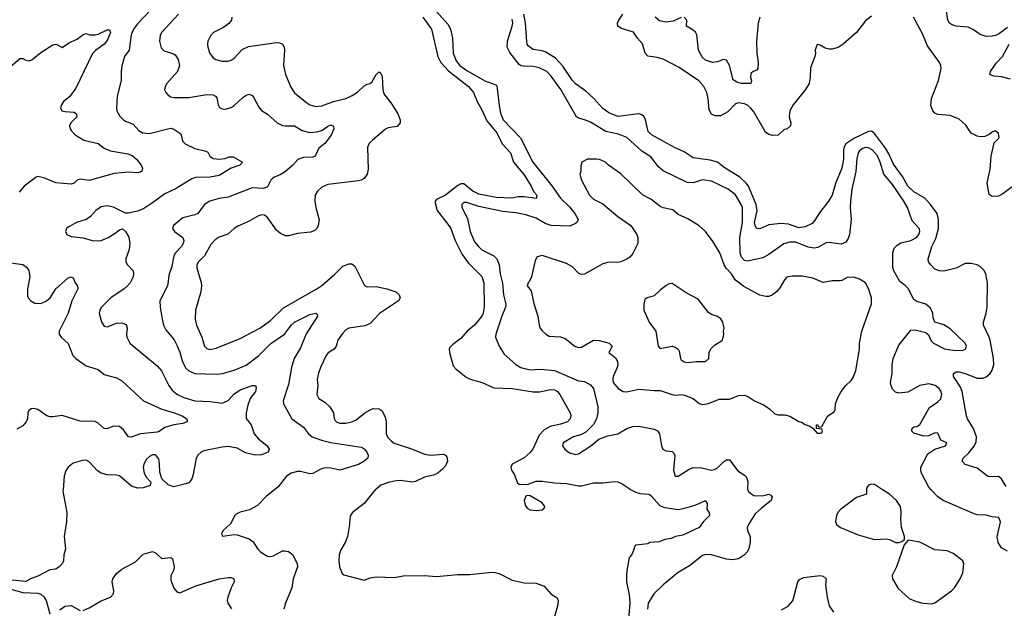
# Model space of a CAD drawing. Header units: inches. Extents: x 1771504 to 1971212, y 471788 to 643615.
# Tile 372 of 587: x 1871170 to 1877689, y 579215 to 583113. Entities that reach past the tile are written whole.
import ezdxf

# ---------------------------------------------------------------- set-up
doc = ezdxf.new("R2010")
doc.units = ezdxf.units.IN
doc.header["$MEASUREMENT"] = 0
doc.layers.add('B8577', color=7, linetype='Continuous')
doc.layers.add('B8578', color=7, linetype='Continuous')

msp = doc.modelspace()

# ---------------------------------------------------------------- linework, layer by layer
at = {"layer": 'B8577', "color": 5}
for points, elevation in [([(1871457.2, 580000), (1871456.4, 579990), (1871481.3, 579850), (1871479.5, 579790), (1871464, 579690), (1871473.8, 579610), (1871461.5, 579570), (1871459, 579530), (1871452, 579510), (1871431.3, 579488.7), (1871410, 579475.4), (1871370, 579469.7), (1871290, 579427.3), (1871246.7, 579413.3), (1871210, 579393.2), (1871095.3, 579404.7)], 440), ([(1872856.6, 580000), (1872803, 579957), (1872745.2, 579894.8), (1872692.3, 579867.7), (1872628.6, 579851.4), (1872602.3, 579837.7), (1872594, 579830), (1872565.2, 579774.8), (1872516, 579730), (1872506.8, 579710), (1872512.7, 579692.7), (1872590, 579703.8), (1872610, 579701.6), (1872690, 579675.8), (1872715.3, 579655.2), (1872747.1, 579607.1), (1872766.7, 579586.7), (1872810, 579561.3), (1872830, 579558), (1872850, 579561.7), (1872910, 579595.8), (1872923.3, 579596.7), (1872950, 579591.7), (1872978.9, 579570), (1873006.7, 579510), (1873008.7, 579490), (1872979.6, 579410), (1872972.2, 579350), (1872930, 579249), (1872918.4, 579210)], 460), ([(1873524.8, 580000), (1873522.2, 579997.8), (1873450, 579909.6), (1873373, 579850), (1873360.5, 579830), (1873356.3, 579810), (1873354, 579770), (1873339.3, 579690), (1873324.4, 579650), (1873296.9, 579603.1), (1873285.7, 579570), (1873282.6, 579530), (1873286.7, 579490), (1873305.1, 579445.1), (1873316.4, 579436.4), (1873450, 579401.6), (1873490, 579417.6), (1873530, 579423.7), (1873650, 579419.1), (1873710, 579429.1), (1873850, 579433), (1873930, 579425.6), (1874070, 579438.2), (1874150, 579438.3), (1874273.3, 579453.3), (1874310, 579453.7), (1874344.7, 579444.7), (1874430, 579401.1), (1874510, 579384.6), (1874590, 579381.3), (1874642.8, 579362.8), (1874688.9, 579308.9), (1874725.8, 579285.8), (1874734.8, 579270), (1874730.4, 579230), (1874666.7, 579010)], 480), ([(1875218, 580000), (1875219.2, 579999.2), (1875250, 579984.4), (1875276.2, 579976.2), (1875338, 579970), (1875350, 579962.6), (1875410, 579893.4), (1875442.3, 579882.3), (1875530, 579870.2), (1875580.4, 579879.6), (1875642, 579898), (1875706, 579926), (1875710, 579926.8), (1875722, 579910), (1875720.5, 579870), (1875734.9, 579850), (1875737.6, 579830), (1875698.4, 579790), (1875670, 579749.8), (1875559.7, 579700.3), (1875511.3, 579690), (1875482.8, 579677.2), (1875442, 579670), (1875403.8, 579656.2), (1875342, 579650), (1875330, 579642), (1875250, 579634), (1875244.7, 579630), (1875224.9, 579575.1), (1875206, 579550), (1875190, 579466), (1875187.2, 579427.2), (1875187.3, 579387.3), (1875206, 579306), (1875210.8, 579250.8), (1875196.9, 579090)], 520), ([(1875991.4, 580000), (1875994.4, 579990), (1876010, 579974.4), (1876030, 579962.6), (1876050, 579959.5), (1876097.2, 579962.8), (1876130, 579970.8), (1876144, 579964), (1876152.7, 579950), (1876146.8, 579930), (1876080.8, 579879.2), (1876040.1, 579839.9), (1875996.1, 579770), (1875987.6, 579750), (1875988.9, 579731.1), (1876005.6, 579690), (1876006.3, 579653.7), (1875996.9, 579610), (1875987.6, 579590), (1875970, 579569.8), (1875930, 579542.9), (1875890, 579536.3), (1875850, 579540.7), (1875750, 579568.9), (1875710, 579570.5), (1875690, 579564.2), (1875604, 579496), (1875530, 579452.3), (1875430, 579370.3), (1875368.9, 579310), (1875331.1, 579250), (1875326.5, 579210)], 540), ([(1876776.5, 580000), (1876778, 579970), (1876710, 579949.4), (1876604.9, 579870), (1876588, 579850), (1876579.1, 579830), (1876570.8, 579790), (1876578, 579770), (1876604.7, 579750), (1876721.4, 579701.4), (1876830, 579670.4), (1876910, 579675.5), (1876930, 579670.6), (1876970, 579650.7), (1876990, 579650.8), (1877010, 579658), (1877028, 579670), (1877029, 579690), (1877009.4, 579750.6), (1877003.7, 579803.7), (1877007.6, 579852.4), (1877003, 579890), (1876975.8, 579930), (1876930, 579971), (1876884, 580000)], 560), ([(1877710, 579593.8), (1877670, 579616.1), (1877647.8, 579650), (1877643.2, 579690), (1877664.6, 579784.6), (1877660.9, 579800.9), (1877650, 579817.4), (1877610, 579820.5), (1877570, 579831.6), (1877510, 579834.3), (1877490, 579840.5), (1877285.1, 579930), (1877250, 579953.3), (1877205.6, 580000)], 540), ([(1871590, 579201.5), (1871630, 579218), (1871710, 579263.9), (1871772, 579290), (1871791.6, 579310), (1871794, 579330), (1871781, 579390), (1871786.2, 579410), (1871810, 579446), (1871845, 579475.1), (1871937.1, 579522.9), (1871986.9, 579573.1), (1872050, 579592.3), (1872070, 579582.7), (1872110, 579544.4), (1872170, 579550.8), (1872182.5, 579542.5), (1872193.4, 579490), (1872190.3, 579470), (1872170.3, 579430), (1872170, 579402), (1872190, 579348), (1872210, 579324.4), (1872230, 579318.7), (1872336.2, 579363.8), (1872490.2, 579410.2), (1872550, 579419.2), (1872570, 579418.5), (1872588, 579410), (1872590.3, 579390), (1872569.4, 579350.6), (1872547.1, 579290), (1872543.9, 579270), (1872547.1, 579250), (1872571.5, 579211.5)], 440), ([(1876214.1, 579205.9), (1876258, 579230), (1876290, 579264.9), (1876322.7, 579390), (1876333.2, 579406.8), (1876360.6, 579419.4), (1876470, 579432.7), (1876490, 579428.2), (1876510.6, 579410), (1876506.5, 579370), (1876515.5, 579290), (1876530, 579230.8), (1876559.3, 579190)], 540), ([(1871110, 579342.8), (1871190, 579320.7), (1871290, 579315.5), (1871310, 579308), (1871330, 579290.7), (1871345.8, 579265.8), (1871370, 579178)], 440), ([(1871434.1, 579205.9), (1871470, 579228.3), (1871510, 579234.7), (1871570, 579201.7)], 440)]:
    msp.add_lwpolyline(points, dxfattribs=dict(at, elevation=elevation))
for points, elevation in [([(1874530, 579962), (1874522, 579958), (1874510.7, 579929.3), (1874517.3, 579897.3), (1874530, 579879.1), (1874550, 579866.4), (1874590, 579863.1), (1874630, 579868.2), (1874642, 579878), (1874646, 579890), (1874630, 579914), (1874550, 579959)], 520), ([(1877052.7, 579667.3), (1877025.4, 579634.6), (1876976.1, 579490), (1876947.7, 579432.3), (1876949.2, 579410), (1876987.3, 579347.3), (1877060.2, 579280.2), (1877101.9, 579261.9), (1877150, 579249.3), (1877210, 579244.9), (1877230, 579250.4), (1877340.7, 579330), (1877359.7, 579350), (1877398, 579410), (1877414.3, 579450), (1877420.4, 579510), (1877414, 579530), (1877350, 579578), (1877310, 579596.2), (1877230, 579603), (1877130, 579652)], 560)]:
    msp.add_lwpolyline(points, close=True, dxfattribs=dict(at, elevation=elevation))
at = {"layer": 'B8578', "color": 5}
for points, elevation in [([(1872039.3, 583180.7), (1871950, 583085.2), (1871923.9, 583050), (1871907.4, 583012.6), (1871895.6, 582910), (1871864.6, 582870), (1871846.6, 582806.6), (1871842, 582770), (1871842.6, 582710), (1871814.7, 582605.3), (1871810.3, 582530), (1871813.4, 582510), (1871833.9, 582473.9), (1871857.6, 582450), (1871870, 582440.9), (1871921, 582421), (1871959.4, 582379.4), (1871984.3, 582364.3), (1872030, 582360.2), (1872150, 582390.2), (1872170, 582393.6), (1872190, 582388.9), (1872236, 582356), (1872248, 582310), (1872265.7, 582290), (1872330, 582259.1), (1872403.2, 582243.2), (1872415.1, 582235.1), (1872429.1, 582210), (1872450, 582194), (1872490, 582188.3), (1872530, 582194.3), (1872556.3, 582203.7), (1872584.3, 582204.3), (1872644, 582170), (1872627.3, 582150), (1872570.9, 582129.1), (1872490, 582080.6), (1872430.6, 582069.4), (1872332.9, 582067.1), (1872310, 582058.8), (1872204.8, 581995.2), (1872130, 581960.7), (1872050, 581899.8), (1871990, 581861.1), (1871950, 581844.7), (1871890, 581832), (1871870, 581832.3), (1871790, 581872.3), (1871750, 581879.8), (1871710, 581873.7), (1871673, 581850), (1871638, 581810), (1871610.7, 581790), (1871546, 581770), (1871490, 581739.3), (1871478.8, 581730), (1871474, 581710), (1871482.8, 581690), (1871510, 581678), (1871590, 581667.4), (1871650, 581650.3), (1871690, 581647.7), (1871710, 581650.3), (1871755.1, 581670), (1871801.8, 581698.2), (1871830, 581722), (1871850, 581727.3), (1871870, 581710.8), (1871892.4, 581672.4), (1871899.6, 581630), (1871894.7, 581590), (1871873.4, 581530), (1871872.2, 581510), (1871883, 581490), (1871921.3, 581450), (1871924.2, 581430), (1871920.3, 581410), (1871900.9, 581370), (1871884, 581350), (1871862.3, 581330), (1871772.3, 581270), (1871711.5, 581210), (1871700.9, 581190), (1871697, 581170), (1871712.5, 581112.5), (1871724, 581090), (1871730, 581082.8), (1871750, 581079.1), (1871810, 581103.7), (1871846.4, 581106.4), (1871875.1, 581095.1), (1871881.1, 581070), (1871876.2, 581030), (1871878.8, 581010), (1871899.6, 580970), (1872080.3, 580820.3), (1872108.5, 580788.5), (1872157.8, 580690), (1872179.7, 580659.7), (1872210, 580633), (1872257.1, 580610), (1872330, 580588.6), (1872430, 580583.7), (1872510, 580574.2), (1872550, 580590.2), (1872588, 580632), (1872630, 580661.7), (1872710, 580690.3), (1872730.4, 580690.4), (1872734.6, 580674.6), (1872730.3, 580650), (1872696.2, 580603.8), (1872680.7, 580559.3), (1872669.1, 580510), (1872670, 580471.3), (1872702, 580430), (1872721.8, 580370), (1872750, 580337.6), (1872807.4, 580290), (1872822, 580270), (1872814.9, 580250), (1872770, 580231.9), (1872730, 580229.7), (1872665, 580245), (1872610, 580275.5), (1872550, 580285.5), (1872510, 580283.1), (1872390, 580256.8), (1872371.1, 580248.9), (1872350.4, 580230), (1872339, 580210), (1872318.4, 580101.6), (1872310, 580073.2), (1872300.9, 580059.1), (1872290, 580047), (1872270, 580038.4), (1872190, 580019.6), (1872152.8, 580032.8), (1872111.7, 580071.7), (1872097.2, 580117.2), (1872096.4, 580170), (1872090, 580205.2), (1872070, 580231), (1872050, 580230.9), (1872030, 580220.4), (1872010, 580202.4), (1871991.4, 580170), (1871986.6, 580146.6), (1871993.4, 580110), (1872010, 580080.5), (1872038.8, 580050), (1872032.7, 580027.3), (1871987.3, 580012.7), (1871950, 580009.7), (1871910, 580024.2), (1871830, 580092.1), (1871810, 580097.3), (1871750, 580098), (1871709.8, 580109.8), (1871685.6, 580125.6), (1871630, 580184.7), (1871610, 580195.4), (1871585.1, 580194.9), (1871523.9, 580176.1), (1871490.2, 580149.8), (1871475.3, 580124.8), (1871464.6, 580090), (1871457.2, 580000)], 440), ([(1872221.3, 583150), (1872110.3, 583030), (1872100.3, 583010), (1872094.6, 582970), (1872107.3, 582927.3), (1872126.6, 582906.6), (1872187.5, 582887.5), (1872199.1, 582879.1), (1872218.5, 582850), (1872228.2, 582810), (1872215.3, 582770), (1872144.9, 582690), (1872132.2, 582670), (1872128.7, 582648.7), (1872137.1, 582630), (1872152.8, 582612.8), (1872170, 582602), (1872190, 582596.9), (1872290, 582597.8), (1872410, 582617.8), (1872450, 582616), (1872466.4, 582606.4), (1872474.8, 582594.8), (1872483.7, 582550), (1872491.9, 582531.9), (1872510, 582522), (1872530, 582520.3), (1872570, 582531.4), (1872590, 582543.6), (1872650, 582598.7), (1872670, 582612.4), (1872690, 582619.1), (1872710, 582610.8), (1872718.9, 582598.9), (1872753.2, 582533.2), (1872770, 582510.4), (1872810, 582486.4), (1872875.5, 582430), (1872910, 582413.1), (1872930, 582409), (1872988.9, 582408.9), (1873039.9, 582379.9), (1873090, 582365.5), (1873137.2, 582370), (1873170, 582379), (1873210, 582407.4), (1873230, 582415.8), (1873248, 582408), (1873250.1, 582390), (1873231.9, 582348.1), (1873190, 582293), (1873150, 582262.6), (1873127.2, 582210), (1873110, 582201.4), (1873050, 582199.8), (1873012.3, 582187.7), (1872978.7, 582150), (1872930, 582107), (1872894.6, 582085.4), (1872855.8, 582070), (1872841.4, 582058.6), (1872832.8, 582050), (1872810, 582005.1), (1872784.1, 581995.9), (1872710, 581999.8), (1872550, 581937.1), (1872490, 581928.7), (1872428.5, 581911.5), (1872392.4, 581890), (1872350, 581829.7), (1872330, 581819.7), (1872250, 581801), (1872189.3, 581750.7), (1872182.4, 581730), (1872194.4, 581710), (1872250, 581670.4), (1872255.8, 581650), (1872252.1, 581630), (1872240.2, 581610), (1872201.6, 581570), (1872191, 581550), (1872175, 581470), (1872159.7, 581430), (1872149.1, 581350), (1872098.7, 581250), (1872099, 581210), (1872112.6, 581130), (1872122.3, 581090), (1872138, 581058), (1872192, 580992), (1872213.5, 580953.5), (1872230.7, 580910.7), (1872246.8, 580846.8), (1872270, 580805.8), (1872290, 580787.3), (1872330, 580770.9), (1872470, 580765), (1872513.2, 580770), (1872590, 580791), (1872670, 580826), (1872750, 580886.3), (1872832.4, 580967.6), (1872923, 581030), (1872968.7, 581091.3), (1872990, 581109.3), (1873090, 581159.6), (1873130.3, 581170.3), (1873139.8, 581159.8), (1873142.8, 581150), (1873066.7, 581033.3), (1873030, 580939.7), (1872987.5, 580870), (1872969.3, 580810), (1872950, 580696), (1872914.9, 580590), (1872916.1, 580570), (1872972.2, 580470), (1873050, 580414.3), (1873083.1, 580370), (1873105.3, 580350), (1873167.5, 580327.5), (1873230, 580312), (1873430, 580281.5), (1873450, 580270.3), (1873468.4, 580250), (1873477.1, 580230), (1873474, 580210), (1873450.6, 580190), (1873412.4, 580167.6), (1873290, 580130.7), (1873230, 580143.4), (1873190, 580144.2), (1873163.5, 580136.5), (1873110, 580108.2), (1873090, 580106.6), (1873030, 580120.3), (1873010, 580120.7), (1872966.4, 580110), (1872936.5, 580090), (1872880.7, 580019.3), (1872856.6, 580000)], 460), ([(1872575.3, 583130), (1872572, 583110), (1872553.5, 583086.5), (1872518.9, 583061.1), (1872452.5, 583027.5), (1872433.4, 583006.6), (1872415.6, 582970), (1872412.6, 582950), (1872414.9, 582930), (1872429.3, 582889.3), (1872450, 582859.3), (1872469, 582849), (1872510, 582839.1), (1872550, 582839.1), (1872570, 582844.7), (1872590, 582857.4), (1872643.8, 582916.2), (1872685.1, 582934.9), (1872870, 582961.3), (1872890, 582959), (1872910, 582950.3), (1872921.1, 582930), (1872923.1, 582910), (1872916.1, 582810), (1872930.3, 582750), (1872965.1, 582665.1), (1872990, 582629), (1873070, 582561.5), (1873090, 582548), (1873130, 582537.2), (1873170, 582542.7), (1873248, 582572), (1873330, 582591.3), (1873372, 582610), (1873407.4, 582632.6), (1873450, 582673.8), (1873470, 582685.5), (1873489.8, 582690.2), (1873500.7, 582699.3), (1873530, 582750.4), (1873550, 582767.7), (1873559.9, 582759.9), (1873570, 582738), (1873574.4, 582650), (1873580.8, 582620.8), (1873633.3, 582553.3), (1873672.8, 582490), (1873688.8, 582450), (1873688.4, 582430), (1873670, 582405.6), (1873610, 582397), (1873592.2, 582387.8), (1873504.8, 582315.2), (1873482.4, 582290), (1873473.7, 582266.3), (1873476.1, 582123.9), (1873470, 582089.2), (1873450, 582061.6), (1873430.7, 582050), (1873413.3, 582046.7), (1873210, 582020.5), (1873170, 582004.2), (1873142, 581978), (1873126.7, 581950), (1873124.9, 581910), (1873130.3, 581870), (1873151.8, 581788.2), (1873146.4, 581750), (1873137.1, 581730), (1873123.1, 581716.9), (1873095.1, 581704.9), (1873010, 581697.2), (1872950, 581680.7), (1872930, 581681.8), (1872896.9, 581696.9), (1872870, 581719.8), (1872810, 581802.6), (1872790, 581818.3), (1872770, 581819.7), (1872750, 581814), (1872690, 581778.5), (1872614.2, 581745.8), (1872589.4, 581730.6), (1872547.2, 581692.8), (1872490, 581672), (1872464.8, 581655.2), (1872436.1, 581623.9), (1872393.6, 581550), (1872353.1, 581510), (1872343.2, 581490), (1872342.8, 581470), (1872371.9, 581371.9), (1872374.4, 581350), (1872369.2, 581310), (1872333.8, 581190), (1872332.6, 581130), (1872340.8, 581090), (1872374.9, 581010), (1872394.4, 580950), (1872410, 580934.4), (1872429.1, 580929.1), (1872470, 580938.5), (1872630, 581002.4), (1872759.7, 581070), (1872830, 581120.2), (1872916.1, 581203.9), (1873136.8, 581330), (1873170, 581352.9), (1873254.6, 581425.4), (1873310, 581481.1), (1873350, 581496.1), (1873370, 581495.2), (1873390, 581480.4), (1873453.3, 581353.3), (1873470, 581344.9), (1873530, 581346.4), (1873600.7, 581330), (1873660.5, 581310), (1873681.6, 581290), (1873688, 581270), (1873678, 581250), (1873553.2, 581166.9), (1873490, 581100.8), (1873454.5, 581085.5), (1873350, 581070.9), (1873330, 581059.7), (1873310, 581038), (1873277.3, 580990), (1873264.9, 580950), (1873251.8, 580930), (1873212.3, 580907.7), (1873198, 580890), (1873161.8, 580810), (1873147.8, 580772.2), (1873139.7, 580730), (1873142.9, 580690), (1873137.8, 580630), (1873150, 580604.9), (1873190, 580579.6), (1873223.2, 580550), (1873246.7, 580510), (1873252.5, 580472.5), (1873259.4, 580459.4), (1873268.7, 580448.7), (1873290, 580442), (1873330, 580441.4), (1873370, 580450.2), (1873396.9, 580463.1), (1873456, 580510), (1873490, 580530.2), (1873510, 580537.5), (1873550, 580536.5), (1873570, 580522), (1873590, 580480.5), (1873596.6, 580450), (1873597.3, 580370), (1873607.2, 580347.2), (1873630, 580323.1), (1873650, 580309.1), (1873770, 580269.3), (1873850, 580236.3), (1873890, 580230.1), (1873975, 580235), (1873989.2, 580229.2), (1873997.6, 580217.6), (1874002, 580190), (1873990, 580158.7), (1873970, 580135.4), (1873938, 580110), (1873910, 580097.3), (1873850, 580083.4), (1873790, 580055.7), (1873770, 580051.1), (1873690, 580060.5), (1873650, 580058), (1873610.9, 580049.1), (1873561.6, 580030), (1873524.8, 580000)], 480), ([(1873840.1, 583130), (1873895.8, 583050), (1873938.7, 582870), (1873959.1, 582830), (1874010, 582773.8), (1874141.5, 582670), (1874175.6, 582630), (1874198.6, 582570), (1874230, 582516.5), (1874263.6, 582443.6), (1874330, 582362.8), (1874364.6, 582290), (1874420.2, 582230), (1874440.2, 582170), (1874510, 582086.5), (1874556.8, 582010), (1874573.6, 581973.6), (1874593.1, 581950), (1874590, 581929.8), (1874510, 581939.9), (1874470, 581939.3), (1874429.5, 581930.5), (1874324.6, 581935.4), (1874210, 581956.4), (1874170, 581976.9), (1874110, 582025), (1874090, 582025), (1874070, 582014.6), (1873990, 581949.8), (1873930, 581922), (1873921.3, 581910), (1873920.5, 581899.5), (1873933.4, 581850), (1874012.4, 581750), (1874023.6, 581730), (1874052.3, 581650), (1874098.9, 581558.9), (1874140.5, 581500.5), (1874230, 581412.9), (1874243.9, 581370), (1874246.3, 581210), (1874238.7, 581170), (1874230, 581149.8), (1874181.2, 581090), (1874133.4, 581050), (1874090, 581002), (1874037.7, 580962.3), (1874019, 580941), (1874013, 580930), (1874014.9, 580910), (1874040.7, 580820.7), (1874059, 580799), (1874125.4, 580745.4), (1874152.9, 580732.9), (1874231.1, 580711.1), (1874310, 580674.7), (1874430, 580670.9), (1874570, 580647.5), (1874611.6, 580648.4), (1874684.6, 580664.6), (1874710, 580662.6), (1874730, 580651.3), (1874746.5, 580630), (1874814.6, 580510), (1874818.3, 580490), (1874815.6, 580470), (1874797.4, 580450), (1874750, 580434), (1874681.3, 580418.7), (1874642.3, 580397.7), (1874610, 580361.4), (1874570, 580272.4), (1874550, 580246.4), (1874510, 580212.1), (1874430.7, 580170), (1874422.4, 580150), (1874425.5, 580130), (1874444.1, 580104.1), (1874466.8, 580046.8), (1874478, 580038), (1874530, 580036), (1874590, 580057.3), (1874630, 580058), (1874710, 580045.5), (1874790, 580041.6), (1874870, 580025.5), (1874890, 580026), (1874970, 580044.9), (1875030, 580044.9), (1875110, 580054.9), (1875130, 580053), (1875159.9, 580039.9), (1875218, 580000)], 520), ([(1873928.4, 583170), (1874003.8, 583083.8), (1874021.9, 583050), (1874034.7, 582990), (1874040.3, 582890), (1874059.2, 582839.2), (1874084.8, 582810), (1874130, 582775.2), (1874250, 582707.9), (1874322, 582682), (1874330, 582674.9), (1874344.1, 582544.1), (1874354.1, 582494.1), (1874372, 582450), (1874486.7, 582330), (1874567.3, 582170), (1874693.4, 582013.4), (1874750.1, 581930.1), (1874810, 581872.7), (1874844.8, 581830), (1874867.4, 581790), (1874858.4, 581770), (1874850, 581762.4), (1874813.4, 581746.6), (1874690, 581749.8), (1874650, 581762.9), (1874590, 581798.5), (1874521.1, 581821.1), (1874454.5, 581834.5), (1874370, 581843.4), (1874210, 581875.4), (1874130, 581903.2), (1874110, 581901.4), (1874098, 581890), (1874096.5, 581870), (1874135.2, 581795.2), (1874153.4, 581710), (1874182.2, 581642.2), (1874207.2, 581610), (1874230, 581589.4), (1874310.2, 581550), (1874328.4, 581530), (1874343.8, 581490), (1874351.2, 581430), (1874367.2, 581367.2), (1874373.5, 581290), (1874388.9, 581230), (1874386.9, 581210), (1874361.6, 581150), (1874321.6, 581030), (1874320.8, 581010), (1874344.2, 580950), (1874377.2, 580897.2), (1874454, 580830), (1874489, 580809), (1874550, 580795.2), (1874621.5, 580798.5), (1874710, 580788.9), (1874870, 580722.4), (1874910, 580716.9), (1874950, 580695.5), (1874970, 580670.3), (1874999, 580550), (1874998.3, 580510), (1874990.1, 580470), (1874968.8, 580431.2), (1874918.8, 580381.2), (1874890, 580366.8), (1874835.8, 580350), (1874768.4, 580310), (1874763.8, 580290), (1874779.3, 580270), (1874810, 580244.9), (1874850, 580232.8), (1874870, 580238.5), (1874950.8, 580290), (1875004.3, 580335.7), (1875063.4, 580356.6), (1875129.6, 580370), (1875190, 580405.2), (1875230, 580419), (1875270, 580421.3), (1875370, 580400.9), (1875392, 580390), (1875407.2, 580370), (1875419.6, 580290), (1875428.8, 580268.8), (1875450, 580256.9), (1875490, 580254), (1875502, 580242), (1875507, 580227), (1875498.7, 580130), (1875510, 580091), (1875530, 580090.6), (1875602.7, 580137.3), (1875630, 580146.7), (1875684.3, 580144.3), (1875750, 580130.2), (1875770, 580133.2), (1875790, 580145.8), (1875830, 580186), (1875850, 580197.3), (1875870, 580198), (1875925.8, 580125.9), (1875970, 580097.1), (1875982.5, 580082.5), (1875991.6, 580051.5), (1875990, 580004.7), (1875991.4, 580000)], 540), ([(1877701.3, 580021.3), (1877670, 580071.6), (1877650, 580087.3), (1877594.5, 580085.5), (1877578, 580090), (1877510, 580142), (1877430, 580167.6), (1877409.5, 580190), (1877416.9, 580210), (1877455.3, 580244.7), (1877490.9, 580289.1), (1877502.8, 580317.2), (1877504.9, 580350), (1877486.4, 580406.4), (1877446, 580470), (1877439.1, 580490), (1877411.1, 580651.1), (1877399.3, 580679.3), (1877352.6, 580750), (1877353.3, 580770), (1877370, 580780.2), (1877390, 580780.2), (1877430, 580770.1), (1877510, 580739.8), (1877550, 580739.7), (1877570, 580747.2), (1877595.8, 580770), (1877610, 580792.4), (1877620.5, 580830), (1877618.4, 580870), (1877595.8, 580990), (1877590.3, 581010.3), (1877551.2, 581090), (1877552, 581110), (1877570.4, 581169.6), (1877575.3, 581210), (1877578, 581370), (1877566.1, 581430), (1877553.4, 581453.4), (1877530, 581477.9), (1877510, 581488.8), (1877470, 581499.3), (1877430, 581499), (1877370, 581467.2), (1877290, 581448.6), (1877261.2, 581450), (1877230, 581461.6), (1877202, 581490), (1877188.3, 581510), (1877185.2, 581530), (1877209.3, 581610), (1877235.4, 581664.6), (1877254.1, 581730), (1877253.9, 581790), (1877245.6, 581830), (1877201.8, 581890), (1877162.3, 581930), (1877090, 581972.4), (1877050, 582010.6), (1877014.8, 582074.8), (1876955.3, 582155.3), (1876924.9, 582224.9), (1876902.8, 582262.8), (1876830, 582359.5), (1876810, 582374.7), (1876790, 582373.4), (1876693.3, 582326.7), (1876640.2, 582290), (1876629.3, 582270.7), (1876625.2, 582250), (1876624.2, 582190), (1876612.9, 582130), (1876572.7, 582027.3), (1876549.3, 581950), (1876526.2, 581910), (1876465.3, 581834.7), (1876435.7, 581784.3), (1876416.6, 581763.4), (1876370, 581741.8), (1876330, 581734.6), (1876259.5, 581759.5), (1876210, 581763.4), (1876130, 581754.2), (1876070, 581727.3), (1876050, 581729.7), (1876039.4, 581750), (1876035.6, 581770), (1876052.2, 581847.8), (1876045.9, 581890), (1875995.2, 582010), (1875980.7, 582030), (1875938.8, 582070), (1875834.5, 582134.5), (1875790, 582168.5), (1875741.5, 582181.5), (1875630, 582198.5), (1875570, 582238.5), (1875505.4, 582265.4), (1875352.4, 582350), (1875331.4, 582371.4), (1875313.5, 582450), (1875304.7, 582470), (1875290, 582483.5), (1875269.7, 582489.7), (1875130, 582470.7), (1875070, 582495.7), (1875030, 582525.3), (1874971.1, 582591.1), (1874919.3, 582639.3), (1874850, 582687.2), (1874829.9, 582709.9), (1874766, 582806), (1874717.9, 582857.9), (1874650, 582899.1), (1874630, 582907.1), (1874570, 582916.2), (1874537.9, 582937.9), (1874529.8, 582950), (1874527.2, 582967.2), (1874519.9, 583090), (1874508.1, 583150)], 520), ([(1876810, 583136), (1876770, 583105.7), (1876710, 583028.7), (1876621.7, 582950), (1876590, 582928.4), (1876550, 582916.9), (1876530, 582918), (1876504.2, 582924.2), (1876470, 582944), (1876450, 582948), (1876436, 582910), (1876438.8, 582890), (1876434, 582870), (1876405.7, 582794.3), (1876404.6, 582730), (1876396.9, 582690), (1876372.8, 582650), (1876290.3, 582550), (1876268.8, 582510), (1876264.9, 582470), (1876274.9, 582430), (1876273.1, 582410), (1876250.7, 582390), (1876230, 582383.6), (1876191.4, 582348.6), (1876155.1, 582344.9), (1876130, 582353.3), (1876107.5, 582367.6), (1876030, 582503.5), (1876009.7, 582530), (1875990, 582546.9), (1875970, 582556), (1875930, 582562.3), (1875910, 582556), (1875858.3, 582501.7), (1875810, 582475.5), (1875775.2, 582475.2), (1875750, 582488), (1875735.9, 582515.9), (1875729, 582590), (1875719.8, 582630), (1875699.2, 582670), (1875667.7, 582707.7), (1875535.7, 582795.7), (1875430.7, 582850.7), (1875390, 582863.1), (1875330, 582871.2), (1875310.7, 582890.7), (1875292.9, 582952.9), (1875259.7, 582990), (1875234.3, 583030), (1875154, 583054), (1875129.8, 583069.8), (1875128.2, 583090), (1875136.4, 583110), (1875164.4, 583150)], 480), ([(1875550, 583127.6), (1875497.4, 583102.6), (1875450, 583096.8), (1875405.9, 583105.9), (1875378.7, 583130)], 460), ([(1876070.2, 583130), (1876060.6, 583090), (1876048.5, 582971.5), (1876051.7, 582890), (1876060.2, 582830), (1876056.4, 582790), (1876050, 582779.3), (1876026, 582770), (1876010, 582757.2), (1876009.1, 582729.1), (1876015.8, 582710), (1876010.4, 582690), (1875950, 582690.7), (1875918, 582698), (1875894, 582714), (1875870, 582809.4), (1875850, 582845.6), (1875830, 582848.2), (1875790, 582833.5), (1875758, 582830), (1875710, 582845.3), (1875690, 582862.7), (1875665.2, 582910), (1875652.7, 583012.7), (1875644.1, 583030), (1875630, 583044.1), (1875585.1, 583070), (1875587, 583110), (1875570, 583129.4)], 460), ([(1877750, 582011.8), (1877680.3, 581959.7), (1877650, 581945.1), (1877610, 581942), (1877590, 581955.3), (1877576.4, 582030), (1877596, 582124), (1877602, 582210), (1877623.3, 582296.7), (1877656, 582330), (1877650, 582362), (1877630, 582376), (1877612, 582370), (1877588.2, 582351.8), (1877560.5, 582339.5), (1877530, 582337), (1877510, 582342), (1877470, 582361.6), (1877434.5, 582414.5), (1877390, 582454.3), (1877330, 582477.4), (1877250, 582484), (1877230, 582493.6), (1877215.1, 582510), (1877204, 582544), (1877206.8, 582590), (1877254, 582710), (1877271.6, 582790), (1877269.7, 582810), (1877259.7, 582830), (1877180.7, 582940.7), (1877150, 583013.6), (1877100.3, 583110), (1877087.8, 583130)], 480), ([(1877710, 583061.2), (1877657.8, 583022.2), (1877631.8, 583008.2), (1877610, 583002.7), (1877570, 583001.3), (1877530, 583014.3), (1877486, 583046), (1877450, 583062.6), (1877370, 583069.7), (1877339.8, 583079.8), (1877326.3, 583090), (1877314.7, 583110), (1877305.1, 583185.1)], 460), ([(1877205.6, 580000), (1877190, 580016.4), (1877141.8, 580110), (1877135.8, 580130), (1877137.6, 580150), (1877182.6, 580237.4), (1877230, 580268.5), (1877299, 580290), (1877308, 580310), (1877270, 580329), (1877250, 580375.1), (1877230, 580377.6), (1877190, 580358), (1877155.6, 580355.6), (1877090, 580375.3), (1877075.3, 580390), (1877082, 580410), (1877090, 580416), (1877110, 580418), (1877130, 580432), (1877194.6, 580545.4), (1877250, 580581.3), (1877270, 580603.1), (1877276.5, 580630), (1877270, 580653.5), (1877258, 580670), (1877230.9, 580690), (1877190, 580701.3), (1877130.2, 580689.8), (1877050, 580645.6), (1876990, 580639), (1876970, 580647), (1876950, 580667), (1876939.7, 580690), (1876936.4, 580710), (1876946.9, 580770), (1876946.9, 580826.9), (1876953, 580870), (1876990, 580958), (1877070, 581056), (1877099.8, 581059.8), (1877170, 581042), (1877186.8, 581026.8), (1877206, 580986), (1877221, 580970), (1877293.3, 580933.3), (1877350, 580923.6), (1877410, 580922.6), (1877432, 580930), (1877438.7, 580950), (1877431.3, 580970), (1877330, 581066.8), (1877290, 581091.5), (1877229.3, 581109.3), (1877219, 581139), (1877216, 581170), (1877201.5, 581201.5), (1877170, 581229.2), (1877110, 581246.6), (1877090, 581260.9), (1877052.7, 581332.7), (1877033.5, 581353.5), (1876998.4, 581378.4), (1876958.2, 581450), (1876951.6, 581471.6), (1876951.5, 581570), (1876961.1, 581598.9), (1876980.5, 581619.5), (1877005.2, 581634.8), (1877070, 581650.2), (1877108.2, 581670), (1877124.2, 581690), (1877130.7, 581710), (1877128.7, 581728.7), (1877080.2, 581780.2), (1877047.5, 581870), (1877024.9, 581910), (1876950, 582021), (1876892.2, 582090), (1876868, 582170), (1876850, 582210.7), (1876814.8, 582250), (1876790, 582264.5), (1876770, 582266.4), (1876750, 582260.5), (1876730, 582243.7), (1876722.5, 582230), (1876713.3, 582193.3), (1876707.1, 582107.1), (1876680.6, 581990), (1876670.6, 581910), (1876668.7, 581868.7), (1876676, 581790), (1876664.6, 581690), (1876656.2, 581663.8), (1876639.7, 581640.3), (1876610, 581626.3), (1876530, 581637.3), (1876510, 581635.3), (1876455.5, 581604.5), (1876430, 581599.2), (1876390, 581605.5), (1876310, 581639.4), (1876270, 581639.2), (1876230, 581628), (1876130, 581558.1), (1876090, 581535.5), (1875990, 581514.4), (1875970, 581517.8), (1875950, 581539.7), (1875939.9, 581570), (1875938.2, 581670), (1875956.3, 581770), (1875954.9, 581870), (1875948, 581890), (1875910, 581953.3), (1875861.1, 581990), (1875750, 582043.2), (1875690, 582053.3), (1875630, 582032.5), (1875590, 582034.5), (1875430, 582112.7), (1875398.6, 582138.6), (1875350, 582205.3), (1875290, 582242.8), (1875190, 582332.5), (1875134.9, 582354.9), (1875050, 582372.5), (1874950, 582433.3), (1874910, 582450.6), (1874870, 582460.7), (1874857.6, 582470), (1874752.5, 582650), (1874690, 582738.8), (1874660.9, 582770), (1874610, 582794.1), (1874570, 582801.7), (1874504.8, 582804.8), (1874490, 582807.9), (1874476.9, 582816.9), (1874416, 582896), (1874398.7, 582930), (1874399, 582970), (1874430.8, 583070), (1874434.1, 583090), (1874430, 583116.4)], 540), ([(1871070.6, 582769.4), (1871170, 582856.4), (1871190, 582856.4), (1871210, 582843.8), (1871230, 582839.5), (1871250, 582847.4), (1871310, 582895.5), (1871390, 582945.7), (1871410.4, 582950.4), (1871450, 582928.2), (1871499.3, 582960.7), (1871550, 582984.4), (1871590, 583014.9), (1871610, 583021.3), (1871633, 583013), (1871670, 583011.5), (1871690, 583016.1), (1871750, 583045.7), (1871764.5, 583044.5), (1871770, 583029), (1871750, 582975.4), (1871729.1, 582950), (1871670.9, 582909.1), (1871650.9, 582889.1), (1871540.8, 582659.2), (1871498.7, 582601.3), (1871460.7, 582570), (1871445.8, 582550), (1871439.6, 582530), (1871449.3, 582509.3), (1871470, 582503.8), (1871530, 582500.2), (1871547, 582490), (1871547.6, 582470), (1871508.9, 582430), (1871500.3, 582410), (1871503.1, 582390), (1871510, 582378), (1871537.6, 582350), (1871594.6, 582314.6), (1871690, 582292.6), (1871730, 582261.5), (1871770, 582244.2), (1871885.1, 582225.1), (1871913.7, 582213.7), (1871943.1, 582190), (1871974.9, 582150), (1871983.1, 582130), (1871978, 582110), (1871970, 582103.6), (1871950, 582098.9), (1871890, 582104), (1871794.9, 582094.9), (1871630, 582047.4), (1871570, 582055.7), (1871550.8, 582049.2), (1871530, 582029.8), (1871510, 582022.9), (1871410, 582031.9), (1871330, 582065.8), (1871290, 582073.5), (1871278.8, 582070), (1871199.3, 582010), (1871166, 581970)], 420), ([(1877730, 582719.3), (1877670, 582734.6), (1877619.8, 582739.8), (1877594.5, 582750), (1877597.7, 582770), (1877636.2, 582823.8), (1877677.8, 582870), (1877720.9, 582950)], 460), ([(1871110, 581503), (1871190, 581490.6), (1871215.1, 581475.1), (1871230, 581451.3), (1871237, 581410), (1871222.3, 581330), (1871222, 581282), (1871226, 581270), (1871243, 581250), (1871270, 581234.6), (1871310, 581233.8), (1871346.9, 581250), (1871370.7, 581270), (1871409.9, 581330.1), (1871490, 581402.6), (1871510, 581410.4), (1871522.8, 581402.8), (1871537.6, 581370), (1871552.4, 581350), (1871555.3, 581330), (1871514.4, 581250), (1871490.2, 581170), (1871430.3, 581050), (1871432, 581030), (1871444.9, 581010), (1871490, 580968), (1871522, 580890), (1871540.4, 580870), (1871610, 580821.5), (1871690, 580795.8), (1871730, 580762.3), (1871810, 580740.9), (1871843.4, 580723.4), (1871989.5, 580589.5), (1872110, 580533.1), (1872193.7, 580510), (1872244.9, 580490), (1872277, 580470), (1872278.4, 580450), (1872250, 580438.3), (1872191.3, 580430), (1872130, 580412.8), (1872094.2, 580385.8), (1872079.5, 580380.5), (1871970.1, 580369.9), (1871908.3, 580348.3), (1871890, 580351.6), (1871857.9, 580397.9), (1871830, 580417.9), (1871790, 580422), (1871750, 580402.7), (1871730, 580405.1), (1871690, 580440.7), (1871670, 580451.3), (1871570, 580455.3), (1871450, 580492.3), (1871390, 580482), (1871370, 580482.7), (1871349.8, 580489.8), (1871290, 580531.5), (1871262.4, 580537.6), (1871244.7, 580535.3), (1871230, 580524), (1871223, 580510), (1871220.5, 580470), (1871213.4, 580450), (1871190, 580422.7), (1871150, 580401.2)], 420), ([(1876884, 580000), (1876830, 580034), (1876810, 580038), (1876791.3, 580030), (1876776, 580010), (1876776.5, 580000)], 560)]:
    msp.add_lwpolyline(points, dxfattribs=dict(at, elevation=elevation))
for points, elevation in [([(1874990, 582189.3), (1874930, 582188.7), (1874892, 582170), (1874885.4, 582145.4), (1874884.7, 582110), (1874878, 582090), (1874890.8, 582050), (1874943.7, 581950), (1874970, 581923.8), (1875030, 581892.4), (1875130.4, 581810), (1875217, 581750), (1875256, 581690), (1875263.1, 581670), (1875262.6, 581630), (1875230, 581563.7), (1875210, 581540.7), (1875190, 581527.3), (1875150, 581509.6), (1875130, 581506), (1875070, 581507.6), (1875030, 581496), (1874910, 581427.1), (1874890, 581425.2), (1874872.5, 581432.5), (1874830, 581476.8), (1874790, 581498), (1874630, 581551.6), (1874596.8, 581543.2), (1874582, 581518), (1874559.3, 581410), (1874543.4, 581376.6), (1874536, 581370), (1874531, 581350), (1874556.5, 581316.5), (1874574.4, 581234.4), (1874600.4, 581150), (1874610.4, 581090), (1874617.1, 581070), (1874630, 581053.4), (1874654, 581030), (1874676.7, 581016.7), (1874750, 581013.8), (1874782.6, 581002.6), (1874846, 580950), (1874870, 580943.1), (1874890, 580944.6), (1874970, 580990.5), (1875007.5, 580987.5), (1875072, 580970), (1875092, 580950), (1875071.3, 580910), (1875114, 580874), (1875127.4, 580850), (1875130.3, 580830.3), (1875126.5, 580810), (1875099.5, 580750), (1875096.3, 580730), (1875099.2, 580710), (1875132.4, 580670), (1875166.8, 580650), (1875190, 580649.2), (1875270, 580667.2), (1875370, 580657), (1875410, 580657.3), (1875490, 580630.2), (1875512.7, 580627.3), (1875551.7, 580631.7), (1875572.5, 580627.5), (1875630, 580604), (1875670, 580572.2), (1875690, 580564.9), (1875730, 580571.3), (1875800.9, 580599.1), (1875870, 580598.9), (1875930, 580623.9), (1875970, 580626.2), (1875996.4, 580616.4), (1876034.9, 580590), (1876099.3, 580559.3), (1876134.9, 580534.9), (1876170, 580503.1), (1876190, 580497.1), (1876237.1, 580497.1), (1876270, 580487.3), (1876330, 580451.3), (1876347.5, 580447.5), (1876370, 580431.3), (1876402, 580422), (1876424.7, 580404.7), (1876450, 580374), (1876470, 580374), (1876482, 580378), (1876486, 580390), (1876482, 580402), (1876446, 580406), (1876446, 580430), (1876454, 580430), (1876458, 580418), (1876470, 580414), (1876482, 580418), (1876522, 580490), (1876563.1, 580516.9), (1876569, 580531), (1876572.3, 580570), (1876586.6, 580610), (1876609.6, 580650), (1876640.7, 580690), (1876676.5, 580723.5), (1876691.3, 580748.7), (1876705.5, 580790), (1876731.4, 580930), (1876730.7, 580970), (1876745.2, 581050), (1876810, 581232), (1876809.6, 581270.3), (1876790, 581332.7), (1876770, 581369.6), (1876730, 581395.4), (1876690, 581407.1), (1876650, 581405.1), (1876613.7, 581386.3), (1876597.2, 581382.8), (1876550, 581383), (1876490, 581372.8), (1876422.2, 581402.2), (1876350, 581414.5), (1876284.6, 581415.4), (1876250, 581407.3), (1876234.4, 581390), (1876203.4, 581336.6), (1876180.3, 581310), (1876154.9, 581290), (1876130, 581280.3), (1876110, 581278.9), (1876070, 581288.3), (1875965.3, 581345.3), (1875908.5, 581388.5), (1875883.5, 581430), (1875848, 581468), (1875833.8, 581490), (1875806, 581570), (1875762.2, 581642.2), (1875709.8, 581709.8), (1875670, 581747), (1875594.6, 581794.6), (1875530, 581823.6), (1875494, 581854), (1875430, 581866.3), (1875410, 581876.3), (1875350, 581925.4), (1875292.9, 581952.9), (1875150, 582091.8), (1875069, 582150), (1875049, 582170), (1875010, 582186.6)], 560), ([(1875490, 581366), (1875470, 581363.7), (1875450, 581351.8), (1875410, 581322), (1875370, 581283.7), (1875324.7, 581270), (1875310, 581259), (1875301.6, 581230), (1875301.6, 581190), (1875338.9, 581110), (1875381.1, 581050), (1875397.6, 580950), (1875410, 580936.4), (1875490, 580950.2), (1875510, 580944.9), (1875530.2, 580930.2), (1875537.5, 580917.5), (1875545, 580870), (1875550, 580861.3), (1875570, 580846.9), (1875590, 580842.7), (1875649.7, 580850.3), (1875710, 580849.2), (1875732.4, 580870), (1875735.1, 580910), (1875745.7, 580934.3), (1875770, 580958), (1875822.7, 580990), (1875832.1, 581027.9), (1875829.5, 581050), (1875834.5, 581070), (1875825.1, 581110), (1875811.8, 581131.8), (1875790, 581146.9), (1875750, 581161.1), (1875730, 581173.3), (1875663, 581263), (1875583.3, 581303.3)], 580)]:
    msp.add_lwpolyline(points, close=True, dxfattribs=dict(at, elevation=elevation))

doc.saveas('drawing.dxf')
